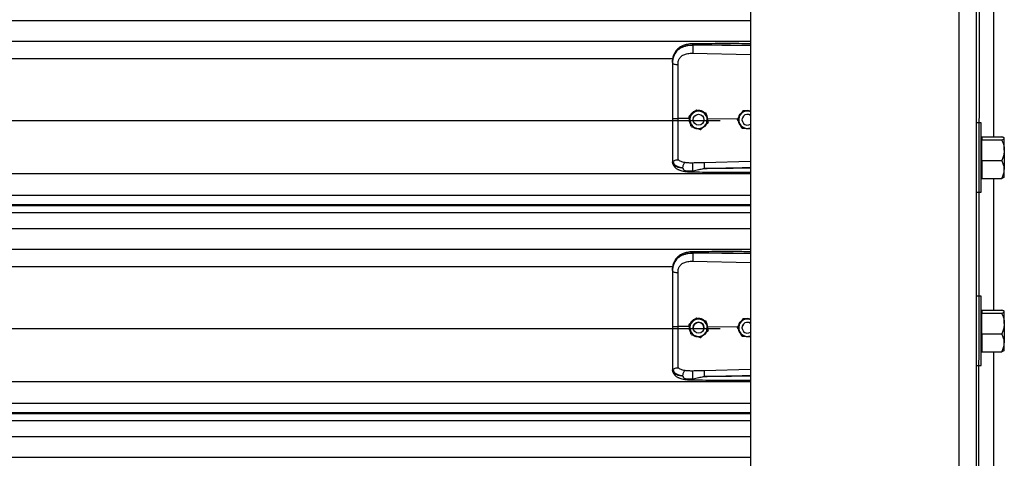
# Model space of a CAD drawing. Header units: inches. Extents: x 170 to 284, y 215 to 248.
# Tile 390 of 656: x 205.811 to 206.783, y 222.712 to 223.145. Entities that reach past the tile are written whole.
import ezdxf

# ---------------------------------------------------------------- set-up
doc = ezdxf.new("R2010")
doc.units = ezdxf.units.IN
doc.header["$LTSCALE"] = 0.25
doc.header["$MEASUREMENT"] = 0
doc.layers.add('RH FRONT OF HOOD', color=7, linetype='Continuous')

msp = doc.modelspace()

# ---------------------------------------------------------------- linework, layer by layer
at = {"layer": 'RH FRONT OF HOOD'}
for p, q in [((206.75521, 220.1328), (206.7598, 224.39343)), ((206.73809, 224.34448), (206.73809, 220.1328)), ((206.75521, 224.34876), (206.75521, 220.1328)), ((206.53264, 224.33325), (206.53264, 220.1328)), ((206.77233, 223.15973), (206.77233, 223.02961)), ((202.50032, 223.14457), (206.53264, 223.14457)), ((202.50032, 223.12419), (206.53264, 223.12419)), ((206.4758, 223.11998), (206.4758, 223.12039)), ((206.53264, 223.11944), (206.4758, 223.11998)), ((206.4757, 223.11219), (206.53264, 223.11098)), ((202.57687, 223.10711), (206.45609, 223.10711)), ((206.4556, 223.10305), (206.4556, 223.10256)), ((206.47917, 223.05612), (206.47917, 223.05612)), ((206.48859, 223.05312), (206.48859, 223.05312)), ((206.52512, 223.05532), (206.52512, 223.05533)), ((206.52616, 223.05526), (206.52512, 223.05533)), ((202.53049, 223.04572), (206.50248, 223.04572)), ((206.47197, 223.04753), (206.46106, 223.04763)), ((206.47186, 223.04946), (206.47186, 223.04946)), ((206.47216, 223.04812), (206.47197, 223.04753)), ((206.47197, 223.04753), (206.47197, 223.04753)), ((206.47593, 223.04646), (206.47593, 223.04646)), ((206.48663, 223.04646), (206.48663, 223.04646)), ((206.49041, 223.04735), (206.48986, 223.0473)), ((206.49031, 223.04523), (206.49041, 223.04735)), ((206.49041, 223.04735), (206.49041, 223.04735)), ((206.51964, 223.04707), (206.49041, 223.04735)), ((206.4907, 223.04346), (206.4907, 223.04346)), ((206.51963, 223.0471), (206.51963, 223.0471)), ((206.52414, 223.04646), (206.52414, 223.04646)), ((206.76028, 223.04331), (206.75521, 223.04331)), ((206.76028, 223.00907), (206.76028, 223.04331)), ((206.52894, 223.03792), (206.53264, 223.03768)), ((206.76083, 223.02833), (206.76028, 223.02833)), ((206.76083, 223.02961), (206.76083, 223.02816)), ((206.76083, 223.02961), (206.78048, 223.02961)), ((206.76083, 223.02816), (206.76083, 223.02672)), ((206.76083, 223.01645), (206.76083, 223.02672)), ((206.76083, 223.02672), (206.78048, 223.02672)), ((206.78305, 223.02833), (206.78286, 223.02855)), ((206.78305, 223.02816), (206.78305, 223.02833)), ((206.78305, 223.01645), (206.78305, 223.02816)), ((206.76083, 223.00617), (206.76083, 223.01645)), ((206.78305, 223.01645), (206.78305, 222.99735)), ((206.4556, 223.00551), (206.4556, 223.00498)), ((206.45594, 223.003), (206.4556, 223.00498)), ((206.53264, 223.00531), (206.48671, 223.00397)), ((206.76028, 222.97483), (206.76028, 223.00907)), ((206.76083, 223.00617), (206.76083, 222.99735)), ((206.76083, 223.00617), (206.78048, 223.00617)), ((202.50032, 222.99333), (206.53264, 222.99333)), ((206.76083, 222.99735), (206.76083, 222.98852)), ((206.78305, 222.98981), (206.78305, 222.99735)), ((206.76028, 222.98981), (206.76083, 222.98981)), ((206.76083, 222.98852), (206.78048, 222.98852)), ((206.77233, 222.98852), (206.77233, 222.85841)), ((206.78286, 222.98958), (206.78305, 222.98981)), ((206.75521, 222.97483), (206.76028, 222.97483)), ((202.50032, 222.97195), (206.53264, 222.97195)), ((206.53264, 222.96247), (202.50032, 222.96247)), ((202.50032, 222.96183), (206.53264, 222.96183)), ((202.50032, 222.95481), (206.53264, 222.95481)), ((202.50032, 222.93913), (206.53264, 222.93913)), ((202.50032, 222.91874), (206.53264, 222.91874)), ((206.4758, 222.91453), (206.4758, 222.91494)), ((206.4757, 222.90674), (206.53264, 222.90553)), ((206.53264, 222.91399), (206.4758, 222.91453)), ((202.57687, 222.90166), (206.45609, 222.90166)), ((206.4556, 222.8976), (206.4556, 222.89712)), ((206.76028, 222.8721), (206.75521, 222.8721)), ((206.76028, 222.83786), (206.76028, 222.8721)), ((206.76083, 222.85712), (206.76028, 222.85712)), ((206.76083, 222.85841), (206.76083, 222.85696)), ((206.76083, 222.85841), (206.78048, 222.85841)), ((206.76083, 222.85696), (206.76083, 222.85551)), ((206.78305, 222.85712), (206.78286, 222.85735)), ((206.78305, 222.85696), (206.78305, 222.85712)), ((206.78305, 222.84524), (206.78305, 222.85696)), ((206.47917, 222.85067), (206.47917, 222.85067)), ((206.48859, 222.84767), (206.48859, 222.84767)), ((206.52512, 222.84988), (206.52512, 222.84988)), ((206.52616, 222.84981), (206.52512, 222.84988)), ((206.76083, 222.84524), (206.76083, 222.85551)), ((206.76083, 222.85551), (206.78048, 222.85551)), ((202.53049, 222.84027), (206.50248, 222.84027)), ((206.47197, 222.84208), (206.46106, 222.84219)), ((206.47186, 222.84402), (206.47186, 222.84402)), ((206.47216, 222.84267), (206.47197, 222.84208)), ((206.47197, 222.84208), (206.47197, 222.84208)), ((206.47593, 222.84101), (206.47593, 222.84101)), ((206.48663, 222.84101), (206.48663, 222.84101)), ((206.49041, 222.8419), (206.48986, 222.84185)), ((206.49031, 222.83979), (206.49041, 222.8419)), ((206.49041, 222.8419), (206.49041, 222.8419)), ((206.51964, 222.84163), (206.49041, 222.8419)), ((206.4907, 222.83802), (206.4907, 222.83801)), ((206.51963, 222.84165), (206.51963, 222.84166)), ((206.52414, 222.84101), (206.52414, 222.84101)), ((206.76028, 222.80362), (206.76028, 222.83786)), ((206.76083, 222.83497), (206.76083, 222.84524)), ((206.78305, 222.84524), (206.78305, 222.82614)), ((206.52894, 222.83247), (206.53264, 222.83223)), ((206.76083, 222.83497), (206.76083, 222.82614)), ((206.76083, 222.83497), (206.78048, 222.83497)), ((206.76028, 222.8186), (206.76083, 222.8186)), ((206.76083, 222.82614), (206.76083, 222.81732)), ((206.78286, 222.81838), (206.78305, 222.8186)), ((206.78305, 222.8186), (206.78305, 222.82614)), ((206.76083, 222.81732), (206.78048, 222.81732)), ((206.77233, 222.81732), (206.77233, 222.68815)), ((206.4556, 222.80006), (206.4556, 222.79953)), ((206.45594, 222.79755), (206.4556, 222.79953)), ((206.53264, 222.79986), (206.48671, 222.79853)), ((206.75521, 222.80362), (206.76028, 222.80362)), ((202.50032, 222.78789), (206.53264, 222.78789)), ((202.50032, 222.76651), (206.53264, 222.76651)), ((206.53264, 222.75702), (202.50032, 222.75702)), ((202.50032, 222.75638), (206.53264, 222.75638)), ((202.50032, 222.74936), (206.53264, 222.74936)), ((202.50032, 222.73368), (206.53264, 222.73368)), ((202.50032, 222.71329), (206.53264, 222.71329))]:
    msp.add_line(p, q, dxfattribs=at)
at = {"layer": 'RH FRONT OF HOOD', "flags": 128}
for points in [[(206.4556, 223.10256), (206.4557, 223.10227), (206.45601, 223.10198), (206.45651, 223.10172), (206.45719, 223.10149), (206.45801, 223.10129), (206.45896, 223.10115), (206.45998, 223.10105), (206.46106, 223.10102)], [(206.4556, 222.89712), (206.4557, 222.89682), (206.45601, 222.89654), (206.45651, 222.89627), (206.45719, 222.89604), (206.45801, 222.89585), (206.45896, 222.8957), (206.45998, 222.89561), (206.46106, 222.89557)]]:
    msp.add_lwpolyline(points, dxfattribs=at)
at = {"layer": 'RH FRONT OF HOOD'}
for centre in [(206.48128, 223.04646), (206.48128, 222.84101)]:
    msp.add_circle(centre, 0.00535, dxfattribs=at)
for centre, radius, start, end in [((206.48128, 223.04646), 0.00856, 132.32794, 192.32794), ((206.48128, 223.04646), 0.00856, 72.32794, 132.32794), ((206.48128, 223.04646), 0.00856, 12.32794, 72.32794), ((206.52949, 223.04646), 0.00856, 146.29353, 206.29354), ((206.52949, 223.04646), 0.00856, 86.29354, 146.29353), ((206.52949, 223.04646), 0.00535, 53.9281, 306.0719), ((206.52949, 223.04646), 0.00856, 68.40768, 86.29354), ((206.48128, 223.04646), 0.00856, 192.32794, 252.32794), ((206.48128, 223.04646), 0.00856, 312.32794, 12.32794), ((206.52949, 223.04646), 0.00856, 206.29354, 266.29354), ((206.48128, 223.04646), 0.00856, 252.32794, 312.32794), ((206.52949, 223.04646), 0.00856, 266.29354, 291.59232), ((206.48128, 222.84101), 0.00856, 132.32794, 192.32794), ((206.48128, 222.84101), 0.00856, 72.32794, 132.32794), ((206.48128, 222.84101), 0.00856, 12.32794, 72.32794), ((206.52949, 222.84101), 0.00856, 86.29354, 146.29353), ((206.52949, 222.84101), 0.00856, 68.40768, 86.29354), ((206.48128, 222.84101), 0.00856, 192.32794, 252.32794), ((206.48128, 222.84101), 0.00535, 0, 180), ((206.48128, 222.84101), 0.00856, 312.32794, 12.32794), ((206.52949, 222.84101), 0.00856, 146.29353, 206.29354), ((206.52949, 222.84101), 0.00856, 206.29354, 266.29354), ((206.52949, 222.84101), 0.00535, 53.9281, 180), ((206.52949, 222.84101), 0.00535, 53.9281, 306.0719), ((206.48128, 222.84101), 0.00856, 252.32794, 312.32794), ((206.52949, 222.84101), 0.00856, 266.29354, 291.59232)]:
    msp.add_arc(centre, radius, start, end, dxfattribs=at)
for points, knots in [([(206.4556, 223.10305), (206.45566, 223.10441), (206.45578, 223.10697), (206.45675, 223.11046), (206.45804, 223.11287), (206.4594, 223.11457), (206.46049, 223.11562), (206.46155, 223.11645), (206.46254, 223.11711), (206.46377, 223.1178), (206.46536, 223.11853), (206.46803, 223.11944), (206.47156, 223.1202), (206.47447, 223.12033), (206.4758, 223.12039)], [0, 0, 0, 0, 0.130716, 0.246761, 0.357793, 0.417097, 0.479148, 0.517715, 0.55909, 0.603295, 0.663348, 0.735369, 0.879208, 1, 1, 1, 1]), ([(206.4758, 223.11998), (206.47458, 223.11994), (206.47215, 223.11988), (206.46881, 223.11925), (206.46585, 223.11831), (206.46331, 223.11709), (206.46108, 223.11555), (206.4592, 223.11371), (206.45772, 223.11158), (206.45655, 223.10901), (206.45576, 223.10596), (206.45565, 223.10369), (206.4556, 223.10256)], [0, 0, 0, 0, 0.11117, 0.222336, 0.316278, 0.410208, 0.502403, 0.594579, 0.684543, 0.774504, 0.887181, 1, 1, 1, 1]), ([(206.47582, 223.12148), (206.47482, 223.12144), (206.47292, 223.12137), (206.46962, 223.12084), (206.46639, 223.11994), (206.46364, 223.11864), (206.46166, 223.11732), (206.46001, 223.11587), (206.4587, 223.11428), (206.45762, 223.11253), (206.45677, 223.11062), (206.45602, 223.1081), (206.45581, 223.10617), (206.45569, 223.1051)], [0, 0, 0, 0, 0.097747, 0.185161, 0.330612, 0.436467, 0.508318, 0.585006, 0.671976, 0.730795, 0.803679, 0.891544, 1, 1, 1, 1]), ([(206.4758, 223.11998), (206.47577, 223.1194), (206.47573, 223.1182), (206.47569, 223.11598), (206.47568, 223.1138), (206.47569, 223.11271), (206.4757, 223.11219)], [0, 0, 0, 0, 0.240694, 0.5, 0.759306, 1, 1, 1, 1]), ([(206.47582, 223.12146), (206.47581, 223.12147), (206.47581, 223.12148), (206.4758, 223.12137), (206.4758, 223.12107), (206.4758, 223.12066), (206.4758, 223.12039)], [0, 0, 0, 0, 0.097876, 0.335386, 0.567961, 1, 1, 1, 1]), ([(206.4758, 223.12039), (206.4821, 223.12043), (206.49534, 223.12051), (206.51429, 223.12033), (206.52693, 223.12011), (206.53264, 223.12001)], [0, 0, 0, 0, 0.33267, 0.698436, 1, 1, 1, 1]), ([(206.53264, 223.12156), (206.52974, 223.12158), (206.51912, 223.12163), (206.50017, 223.12167), (206.48413, 223.12154), (206.47582, 223.12148)], [0, 0, 0, 0, 0.153046, 0.561044, 1, 1, 1, 1]), ([(206.46148, 223.10495), (206.46148, 223.10495), (206.46159, 223.10531), (206.46208, 223.10671), (206.46362, 223.10892), (206.46669, 223.11082), (206.4708, 223.11203), (206.47395, 223.11213), (206.4757, 223.11219)], [0, 0, 0, 0, 0.000004, 0.065095, 0.26167, 0.475311, 0.709366, 1, 1, 1, 1]), ([(206.4556, 223.10256), (206.4556, 223.09893), (206.4556, 223.09166), (206.4556, 223.08058), (206.4556, 223.0694), (206.4556, 223.05843), (206.4556, 223.05118), (206.4556, 223.0477)], [0, 0, 0, 0, 0.2027568, 0.4061036, 0.6088604, 0.8122072, 1, 1, 1, 1]), ([(206.46106, 223.10102), (206.46113, 223.10234), (206.4612, 223.10366), (206.46148, 223.10495), (206.46148, 223.10495)], [0, 0, 0, 0, 0.9999804, 1, 1, 1, 1]), ([(206.46106, 223.04763), (206.46106, 223.04763), (206.46106, 223.05102), (206.46106, 223.05807), (206.46106, 223.06874), (206.46106, 223.07962), (206.46106, 223.0904), (206.46106, 223.09748), (206.46106, 223.10102)], [0, 0, 0, 0, 0.000001, 0.187792, 0.390844, 0.593896, 0.796948, 1, 1, 1, 1]), ([(206.47186, 223.04946), (206.47237, 223.04993), (206.47339, 223.05086), (206.47464, 223.05199), (206.47535, 223.05264), (206.47552, 223.05279)], [0, 0, 0, 0, 0.42997, 0.87006, 1, 1, 1, 1]), ([(206.47186, 223.04946), (206.47237, 223.04992), (206.47339, 223.05086), (206.47464, 223.05199), (206.47535, 223.05264), (206.47552, 223.05279)], [0, 0, 0, 0, 0.42997, 0.87006, 1, 1, 1, 1]), ([(206.47789, 223.05496), (206.47776, 223.05492), (206.47661, 223.05467), (206.47485, 223.05321), (206.47323, 223.0516), (206.4729, 223.05049), (206.47287, 223.05038)], [0, 0, 0, 0, 0.059315, 0.505277, 0.94972, 1, 1, 1, 1]), ([(206.47552, 223.05279), (206.47646, 223.05365), (206.47771, 223.05479), (206.47888, 223.05585), (206.47917, 223.05612)], [0, 0, 0, 0, 0.749773, 1, 1, 1, 1]), ([(206.47552, 223.05279), (206.47646, 223.05365), (206.47771, 223.05479), (206.47888, 223.05585), (206.47917, 223.05612)], [0, 0, 0, 0, 0.749773, 1, 1, 1, 1]), ([(206.47917, 223.05612), (206.47957, 223.05599), (206.48107, 223.05551), (206.48269, 223.055), (206.48388, 223.05462)], [0, 0, 0, 0, 0.264307, 1, 1, 1, 1]), ([(206.47917, 223.05612), (206.47957, 223.05599), (206.48107, 223.05551), (206.48269, 223.055), (206.48388, 223.05462)], [0, 0, 0, 0, 0.264307, 1, 1, 1, 1]), ([(206.48654, 223.05377), (206.48619, 223.05406), (206.48502, 223.05501), (206.48297, 223.05558), (206.4814, 223.05558), (206.48086, 223.05558)], [0, 0, 0, 0, 0.225517, 0.735556, 1, 1, 1, 1]), ([(206.48388, 223.05462), (206.48407, 223.05456), (206.48552, 223.0541), (206.48712, 223.05359), (206.48845, 223.05317), (206.48859, 223.05312)], [0, 0, 0, 0, 0.1156469, 0.9045343, 1, 1, 1, 1]), ([(206.48388, 223.05462), (206.48407, 223.05456), (206.48552, 223.05409), (206.48712, 223.05359), (206.48845, 223.05316), (206.48859, 223.05312)], [0, 0, 0, 0, 0.115647, 0.904534, 1, 1, 1, 1]), ([(206.48859, 223.05312), (206.48874, 223.05245), (206.48903, 223.0511), (206.48939, 223.04945), (206.4896, 223.0485), (206.48964, 223.04829)], [0, 0, 0, 0, 0.42997, 0.87006, 1, 1, 1, 1]), ([(206.48859, 223.05312), (206.48874, 223.05245), (206.48903, 223.0511), (206.48939, 223.04945), (206.4896, 223.04851), (206.48964, 223.04829)], [0, 0, 0, 0, 0.42997, 0.87006, 1, 1, 1, 1]), ([(206.49041, 223.04735), (206.49041, 223.04735), (206.49031, 223.04833), (206.49005, 223.04972), (206.48925, 223.05081), (206.48903, 223.05111)], [0, 0, 0, 0, 0.00002, 0.727264, 1, 1, 1, 1]), ([(206.52237, 223.05121), (206.52167, 223.05015), (206.52072, 223.04874), (206.51985, 223.04743), (206.51963, 223.0471)], [0, 0, 0, 0, 0.749773, 1, 1, 1, 1]), ([(206.52237, 223.05121), (206.52167, 223.05016), (206.52072, 223.04874), (206.51985, 223.04743), (206.51963, 223.0471)], [0, 0, 0, 0, 0.749773, 1, 1, 1, 1]), ([(206.52377, 223.05331), (206.52345, 223.0531), (206.5223, 223.05231), (206.52121, 223.05071), (206.52091, 223.0493), (206.52082, 223.04889)], [0, 0, 0, 0, 0.212514, 0.767063, 1, 1, 1, 1]), ([(206.52512, 223.05533), (206.52474, 223.05476), (206.52397, 223.0536), (206.52303, 223.0522), (206.52249, 223.0514), (206.52237, 223.05121)], [0, 0, 0, 0, 0.42997, 0.87006, 1, 1, 1, 1]), ([(206.52512, 223.05532), (206.52474, 223.05475), (206.52397, 223.0536), (206.52303, 223.0522), (206.52249, 223.0514), (206.52237, 223.05121)], [0, 0, 0, 0, 0.4299704, 0.8700602, 1, 1, 1, 1]), ([(206.53005, 223.055), (206.52878, 223.05509), (206.52708, 223.0552), (206.52551, 223.0553), (206.52512, 223.05532)], [0, 0, 0, 0, 0.749773, 1, 1, 1, 1]), ([(206.53212, 223.05487), (206.53146, 223.05507), (206.53019, 223.05546), (206.52862, 223.05548), (206.52784, 223.05522), (206.52767, 223.05516)], [0, 0, 0, 0, 0.456542, 0.877502, 1, 1, 1, 1]), ([(206.53264, 223.05484), (206.532, 223.05488), (206.53114, 223.05493), (206.53027, 223.05499), (206.53005, 223.055)], [0, 0, 0, 0, 0.7486223, 1, 1, 1, 1]), ([(206.4556, 223.0477), (206.4556, 223.04467), (206.4556, 223.03849), (206.4556, 223.0297), (206.4556, 223.02154), (206.4556, 223.01496), (206.4556, 223.00957), (206.4556, 223.00687), (206.4556, 223.00551)], [0, 0, 0, 0, 0.187091, 0.380392, 0.555876, 0.736448, 0.867195, 1, 1, 1, 1]), ([(206.46106, 223.00694), (206.46106, 223.00721), (206.46106, 223.00878), (206.46106, 223.01221), (206.46106, 223.01781), (206.46106, 223.02425), (206.46106, 223.03148), (206.46106, 223.03935), (206.46106, 223.04488), (206.46106, 223.04763), (206.46106, 223.04763)], [0, 0, 0, 0, 0.031558, 0.189146, 0.346734, 0.504328, 0.661923, 0.83096, 0.999998, 1, 1, 1, 1]), ([(206.47292, 223.04463), (206.47265, 223.04588), (206.47229, 223.04753), (206.47195, 223.04908), (206.47186, 223.04946)], [0, 0, 0, 0, 0.749773, 1, 1, 1, 1]), ([(206.47197, 223.04753), (206.47194, 223.04707), (206.47183, 223.04564), (206.47225, 223.04348), (206.4732, 223.04212), (206.47359, 223.04157)], [0, 0, 0, 0, 0.215662, 0.681463, 1, 1, 1, 1]), ([(206.47397, 223.03981), (206.47383, 223.04047), (206.47353, 223.04183), (206.47317, 223.04348), (206.47297, 223.04442), (206.47292, 223.04463)], [0, 0, 0, 0, 0.42997, 0.87006, 1, 1, 1, 1]), ([(206.48569, 223.0389), (206.4862, 223.03916), (206.4876, 223.03988), (206.48884, 223.04112), (206.48922, 223.04209), (206.48924, 223.04213)], [0, 0, 0, 0, 0.353696, 0.9777456, 1, 1, 1, 1]), ([(206.4907, 223.04346), (206.49019, 223.043), (206.48917, 223.04207), (206.48792, 223.04093), (206.48721, 223.04028), (206.48705, 223.04013)], [0, 0, 0, 0, 0.4299704, 0.8700602, 1, 1, 1, 1]), ([(206.48964, 223.04829), (206.48992, 223.04705), (206.49028, 223.04539), (206.49062, 223.04385), (206.4907, 223.04346)], [0, 0, 0, 0, 0.749773, 1, 1, 1, 1]), ([(206.48964, 223.04829), (206.48992, 223.04705), (206.49028, 223.04539), (206.49062, 223.04385), (206.4907, 223.04346)], [0, 0, 0, 0, 0.749773, 1, 1, 1, 1]), ([(206.52182, 223.04267), (206.52173, 223.04284), (206.52105, 223.04422), (206.52031, 223.04572), (206.5197, 223.04697), (206.51963, 223.0471)], [0, 0, 0, 0, 0.115647, 0.904534, 1, 1, 1, 1]), ([(206.52057, 223.04521), (206.52061, 223.04474), (206.52076, 223.04335), (206.52161, 223.04175), (206.52254, 223.04094), (206.52277, 223.04074)], [0, 0, 0, 0, 0.27167, 0.821115, 1, 1, 1, 1]), ([(206.52401, 223.03824), (206.52382, 223.03861), (206.52312, 223.04003), (206.52237, 223.04155), (206.52182, 223.04267)], [0, 0, 0, 0, 0.264307, 1, 1, 1, 1]), ([(206.47397, 223.03981), (206.47437, 223.03968), (206.47588, 223.0392), (206.47749, 223.03868), (206.47868, 223.03831)], [0, 0, 0, 0, 0.264307, 1, 1, 1, 1]), ([(206.47613, 223.03912), (206.47621, 223.03905), (206.47709, 223.03832), (206.47866, 223.03784), (206.48009, 223.03775), (206.48049, 223.03773)], [0, 0, 0, 0, 0.06741, 0.74151, 1, 1, 1, 1]), ([(206.47868, 223.03831), (206.47887, 223.03825), (206.48033, 223.03778), (206.48193, 223.03727), (206.48325, 223.03685), (206.48339, 223.03681)], [0, 0, 0, 0, 0.1156469, 0.9045343, 1, 1, 1, 1]), ([(206.48705, 223.04013), (206.48611, 223.03928), (206.48485, 223.03813), (206.48368, 223.03707), (206.48339, 223.03681)], [0, 0, 0, 0, 0.749773, 1, 1, 1, 1]), ([(206.52401, 223.03824), (206.52469, 223.03819), (206.52607, 223.03811), (206.52776, 223.038), (206.52872, 223.03793), (206.52894, 223.03792)], [0, 0, 0, 0, 0.42997, 0.87006, 1, 1, 1, 1]), ([(206.78305, 223.02816), (206.78295, 223.02837), (206.78275, 223.02878), (206.7816, 223.02926), (206.78073, 223.02953), (206.78048, 223.02961)], [0, 0, 0, 0, 0.406291, 0.827266, 1, 1, 1, 1]), ([(206.78048, 223.02672), (206.78116, 223.02694), (206.78253, 223.0274), (206.78305, 223.0279), (206.78305, 223.02816), (206.78305, 223.02816)], [0, 0, 0, 0, 0.484341, 0.986328, 1, 1, 1, 1]), ([(206.78048, 223.02672), (206.78086, 223.02585), (206.78177, 223.02379), (206.78281, 223.02036), (206.78297, 223.01776), (206.78305, 223.01645)], [0, 0, 0, 0, 0.2654599, 0.6280765, 1, 1, 1, 1]), ([(206.78305, 223.01645), (206.78305, 223.01621), (206.78303, 223.01467), (206.78261, 223.0118), (206.78158, 223.00863), (206.78075, 223.00678), (206.78048, 223.00617)], [0, 0, 0, 0, 0.066532, 0.435283, 0.814551, 1, 1, 1, 1]), ([(206.4556, 223.00551), (206.4556, 223.00551), (206.4556, 223.0055), (206.45561, 223.00539), (206.45571, 223.00531), (206.45579, 223.00524)], [0, 0, 0, 0, 0.011935, 0.118982, 1, 1, 1, 1]), ([(206.45579, 223.00526), (206.45607, 223.00454), (206.45664, 223.00306), (206.45869, 223.00122), (206.46168, 222.99966), (206.4644, 222.99904), (206.4658, 222.99872)], [0, 0, 0, 0, 0.230526, 0.473488, 0.729738, 1, 1, 1, 1]), ([(206.4558, 223.00526), (206.45585, 223.00525), (206.45595, 223.00523), (206.45624, 223.00542), (206.45671, 223.00575), (206.45758, 223.00633), (206.45906, 223.00695), (206.4604, 223.00695), (206.46106, 223.00694)], [0, 0, 0, 0, 0.1136769, 0.2333502, 0.3620694, 0.5019164, 0.7557449, 1, 1, 1, 1]), ([(206.4658, 222.99872), (206.46526, 222.99878), (206.46395, 222.99891), (206.46255, 222.99914), (206.4616, 222.99933), (206.46036, 222.99961), (206.45868, 223.00018), (206.45686, 223.0013), (206.45625, 223.00242), (206.45594, 223.003)], [0, 0, 0, 0, 0.109188, 0.260819, 0.307798, 0.335524, 0.562789, 0.774954, 1, 1, 1, 1]), ([(206.45596, 223.00295), (206.45615, 223.00236), (206.4565, 223.00126), (206.45751, 222.99984), (206.45864, 222.99877), (206.45979, 222.99797), (206.46084, 222.99741), (206.46178, 222.997), (206.46303, 222.99654), (206.46497, 222.99597), (206.46785, 222.99541), (206.47158, 222.99499), (206.47437, 222.99492), (206.47585, 222.99489)], [0, 0, 0, 0, 0.098431, 0.184822, 0.257308, 0.315887, 0.372274, 0.41214, 0.461592, 0.557588, 0.682876, 0.830318, 1, 1, 1, 1]), ([(206.46789, 223.00412), (206.46652, 223.00441), (206.46444, 223.00484), (206.46226, 223.00588), (206.46146, 223.00659), (206.46106, 223.00694)], [0, 0, 0, 0, 0.490199, 0.743885, 1, 1, 1, 1]), ([(206.4658, 222.99872), (206.46583, 222.99925), (206.46588, 223.00035), (206.46636, 223.00201), (206.46706, 223.0034), (206.46762, 223.00389), (206.46789, 223.00412)], [0, 0, 0, 0, 0.240768, 0.5, 0.759232, 1, 1, 1, 1]), ([(206.47572, 223.00371), (206.47437, 223.0037), (206.47167, 223.00369), (206.46916, 223.00397), (206.46791, 223.00412)], [0, 0, 0, 0, 0.500392, 1, 1, 1, 1]), ([(206.47581, 222.99614), (206.47579, 222.99638), (206.47576, 222.99689), (206.47571, 222.9979), (206.47568, 222.99909), (206.47565, 223.00036), (206.47565, 223.00156), (206.47566, 223.00256), (206.47569, 223.0033), (206.47571, 223.00358), (206.47572, 223.00371)], [0, 0, 0, 0, 0.109851, 0.231726, 0.363178, 0.5, 0.636822, 0.768274, 0.890149, 1, 1, 1, 1]), ([(206.48671, 223.00397), (206.48488, 223.00393), (206.48121, 223.00383), (206.47755, 223.00375), (206.47572, 223.00371)], [0, 0, 0, 0, 0.49998, 1, 1, 1, 1]), ([(206.48671, 223.00397), (206.4867, 223.00373), (206.48669, 223.00337), (206.48669, 223.00251), (206.4867, 223.00173), (206.48671, 223.00087), (206.48674, 222.99971), (206.48677, 222.99887), (206.48678, 222.99832)], [0, 0, 0, 0, 0.239451, 0.368343, 0.49997, 0.631601, 0.760506, 1, 1, 1, 1]), ([(206.78305, 222.99735), (206.78295, 222.99858), (206.78275, 223.0011), (206.7816, 223.00402), (206.78073, 223.00569), (206.78048, 223.00617)], [0, 0, 0, 0, 0.406291, 0.827266, 1, 1, 1, 1]), ([(206.4658, 222.99872), (206.46588, 222.99835), (206.46598, 222.99783), (206.46635, 222.99723), (206.46677, 222.9968), (206.46758, 222.99635), (206.46905, 222.99599), (206.47182, 222.99575), (206.47421, 222.99599), (206.47581, 222.99614)], [0, 0, 0, 0, 0.100127, 0.139586, 0.189714, 0.258234, 0.369736, 0.580348, 1, 1, 1, 1]), ([(206.47581, 222.99614), (206.47759, 222.99649), (206.47937, 222.99684), (206.48119, 222.9972), (206.48126, 222.99722), (206.4815, 222.99727), (206.48237, 222.99744), (206.48401, 222.99776), (206.48554, 222.99812), (206.48644, 222.99828), (206.48652, 222.99829)], [0, 0, 0, 0, 0.502275, 0.504579, 0.508657, 0.522131, 0.570331, 0.751426, 0.97869, 1, 1, 1, 1]), ([(206.47585, 222.99491), (206.47585, 222.9949), (206.47585, 222.99484), (206.47584, 222.99503), (206.47582, 222.99535), (206.47581, 222.99579), (206.47581, 222.99608), (206.47581, 222.99614)], [0, 0, 0, 0, 0.034367, 0.324567, 0.621015, 0.917463, 1, 1, 1, 1]), ([(206.47585, 222.99489), (206.48005, 222.99487), (206.48902, 222.99482), (206.50337, 222.99478), (206.5181, 222.99475), (206.52806, 222.99475), (206.53264, 222.99475)], [0, 0, 0, 0, 0.2216322, 0.4741489, 0.7576484, 1, 1, 1, 1]), ([(206.48678, 222.99832), (206.49068, 222.99842), (206.49895, 222.99863), (206.51207, 222.99891), (206.52301, 222.99912), (206.53003, 222.99925), (206.5322, 222.99929), (206.53264, 222.99929)], [0, 0, 0, 0, 0.25516, 0.541071, 0.857735, 0.971288, 1, 1, 1, 1]), ([(206.53264, 222.99865), (206.53005, 222.99862), (206.52498, 222.99856), (206.51742, 222.99847), (206.50976, 222.99841), (206.50201, 222.99835), (206.49428, 222.99832), (206.48925, 222.99832), (206.48678, 222.99832)], [0, 0, 0, 0, 0.169941, 0.331425, 0.494842, 0.670531, 0.838916, 1, 1, 1, 1]), ([(206.78048, 222.98852), (206.78116, 222.9899), (206.78253, 222.99269), (206.78305, 222.99574), (206.78305, 222.99731), (206.78305, 222.99735)], [0, 0, 0, 0, 0.484341, 0.986328, 1, 1, 1, 1]), ([(206.78279, 222.98964), (206.78274, 222.98955), (206.78256, 222.98925), (206.78159, 222.98888), (206.78073, 222.9886), (206.78048, 222.98852)], [0, 0, 0, 0, 0.237471, 0.77815, 1, 1, 1, 1]), ([(206.4556, 222.8976), (206.45566, 222.89896), (206.45578, 222.90152), (206.45675, 222.90501), (206.45804, 222.90742), (206.4594, 222.90913), (206.46049, 222.91017), (206.46155, 222.911), (206.46254, 222.91166), (206.46377, 222.91235), (206.46536, 222.91308), (206.46803, 222.91399), (206.47156, 222.91475), (206.47447, 222.91488), (206.4758, 222.91494)], [0, 0, 0, 0, 0.1307157, 0.246761, 0.3577928, 0.4170972, 0.4791482, 0.5177152, 0.5590897, 0.6032945, 0.6633485, 0.7353692, 0.8792083, 1, 1, 1, 1]), ([(206.47582, 222.91603), (206.47482, 222.91599), (206.47292, 222.91592), (206.46962, 222.91539), (206.46639, 222.9145), (206.46364, 222.91319), (206.46166, 222.91187), (206.46001, 222.91043), (206.4587, 222.90884), (206.45762, 222.90708), (206.45677, 222.90517), (206.45602, 222.90266), (206.45581, 222.90072), (206.45569, 222.89965)], [0, 0, 0, 0, 0.097747, 0.185161, 0.330612, 0.436467, 0.508318, 0.585006, 0.671976, 0.730795, 0.803679, 0.891544, 1, 1, 1, 1]), ([(206.47582, 222.91602), (206.47581, 222.91602), (206.47581, 222.91603), (206.4758, 222.91592), (206.4758, 222.91563), (206.4758, 222.91521), (206.4758, 222.91494)], [0, 0, 0, 0, 0.097876, 0.335386, 0.567961, 1, 1, 1, 1]), ([(206.4758, 222.91494), (206.4821, 222.91498), (206.49534, 222.91506), (206.51429, 222.91488), (206.52693, 222.91466), (206.53264, 222.91456)], [0, 0, 0, 0, 0.33267, 0.698436, 1, 1, 1, 1]), ([(206.53264, 222.91611), (206.52974, 222.91613), (206.51912, 222.91618), (206.50017, 222.91622), (206.48413, 222.9161), (206.47582, 222.91603)], [0, 0, 0, 0, 0.153046, 0.561044, 1, 1, 1, 1]), ([(206.4758, 222.91453), (206.47458, 222.91449), (206.47215, 222.91443), (206.46881, 222.91381), (206.46585, 222.91286), (206.46331, 222.91165), (206.46108, 222.9101), (206.4592, 222.90826), (206.45772, 222.90613), (206.45655, 222.90356), (206.45576, 222.90051), (206.45565, 222.89825), (206.4556, 222.89712)], [0, 0, 0, 0, 0.11117, 0.222336, 0.316278, 0.410208, 0.502403, 0.594579, 0.684543, 0.774504, 0.887181, 1, 1, 1, 1]), ([(206.46148, 222.8995), (206.46148, 222.8995), (206.46159, 222.89986), (206.46208, 222.90127), (206.46362, 222.90347), (206.46669, 222.90537), (206.4708, 222.90658), (206.47395, 222.90668), (206.4757, 222.90674)], [0, 0, 0, 0, 0.000004, 0.065095, 0.26167, 0.475311, 0.709366, 1, 1, 1, 1]), ([(206.4758, 222.91453), (206.47577, 222.91395), (206.47573, 222.91276), (206.47569, 222.91053), (206.47568, 222.90835), (206.47569, 222.90726), (206.4757, 222.90674)], [0, 0, 0, 0, 0.240694, 0.5, 0.759306, 1, 1, 1, 1]), ([(206.4556, 222.89712), (206.4556, 222.89349), (206.4556, 222.88622), (206.4556, 222.87513), (206.4556, 222.86395), (206.4556, 222.85298), (206.4556, 222.84574), (206.4556, 222.84226)], [0, 0, 0, 0, 0.202757, 0.406104, 0.60886, 0.812207, 1, 1, 1, 1]), ([(206.46106, 222.89557), (206.46113, 222.89689), (206.4612, 222.89822), (206.46148, 222.8995), (206.46148, 222.8995)], [0, 0, 0, 0, 0.9999804, 1, 1, 1, 1]), ([(206.46106, 222.84219), (206.46106, 222.84219), (206.46106, 222.84557), (206.46106, 222.85262), (206.46106, 222.86329), (206.46106, 222.87417), (206.46106, 222.88496), (206.46106, 222.89203), (206.46106, 222.89557)], [0, 0, 0, 0, 0.000001, 0.187792, 0.390844, 0.593896, 0.796948, 1, 1, 1, 1]), ([(206.78305, 222.85696), (206.78295, 222.85716), (206.78275, 222.85757), (206.7816, 222.85805), (206.78073, 222.85833), (206.78048, 222.85841)], [0, 0, 0, 0, 0.406291, 0.827266, 1, 1, 1, 1]), ([(206.78048, 222.85551), (206.78116, 222.85574), (206.78253, 222.85619), (206.78305, 222.8567), (206.78305, 222.85695), (206.78305, 222.85696)], [0, 0, 0, 0, 0.484341, 0.986328, 1, 1, 1, 1]), ([(206.47186, 222.84402), (206.47237, 222.84448), (206.47339, 222.84541), (206.47464, 222.84655), (206.47535, 222.8472), (206.47552, 222.84734)], [0, 0, 0, 0, 0.42997, 0.87006, 1, 1, 1, 1]), ([(206.47186, 222.84402), (206.47237, 222.84448), (206.47339, 222.84541), (206.47464, 222.84654), (206.47535, 222.84719), (206.47552, 222.84734)], [0, 0, 0, 0, 0.42997, 0.87006, 1, 1, 1, 1]), ([(206.47789, 222.84951), (206.47776, 222.84948), (206.47661, 222.84922), (206.47485, 222.84776), (206.47323, 222.84615), (206.4729, 222.84504), (206.47287, 222.84493)], [0, 0, 0, 0, 0.059315, 0.505277, 0.94972, 1, 1, 1, 1]), ([(206.47552, 222.84734), (206.47646, 222.8482), (206.47771, 222.84934), (206.47888, 222.85041), (206.47917, 222.85067)], [0, 0, 0, 0, 0.749773, 1, 1, 1, 1]), ([(206.47552, 222.84734), (206.47646, 222.8482), (206.47771, 222.84934), (206.47888, 222.85041), (206.47917, 222.85067)], [0, 0, 0, 0, 0.749773, 1, 1, 1, 1]), ([(206.47917, 222.85067), (206.47957, 222.85054), (206.48107, 222.85006), (206.48269, 222.84955), (206.48388, 222.84917)], [0, 0, 0, 0, 0.264307, 1, 1, 1, 1]), ([(206.47917, 222.85067), (206.47957, 222.85055), (206.48107, 222.85007), (206.48269, 222.84955), (206.48388, 222.84917)], [0, 0, 0, 0, 0.264307, 1, 1, 1, 1]), ([(206.48654, 222.84832), (206.48619, 222.84861), (206.48502, 222.84956), (206.48297, 222.85013), (206.4814, 222.85013), (206.48086, 222.85013)], [0, 0, 0, 0, 0.225517, 0.735556, 1, 1, 1, 1]), ([(206.48388, 222.84917), (206.48407, 222.84911), (206.48552, 222.84865), (206.48712, 222.84814), (206.48845, 222.84772), (206.48859, 222.84767)], [0, 0, 0, 0, 0.1156469, 0.9045343, 1, 1, 1, 1]), ([(206.48388, 222.84917), (206.48407, 222.84911), (206.48552, 222.84865), (206.48712, 222.84814), (206.48845, 222.84772), (206.48859, 222.84767)], [0, 0, 0, 0, 0.115647, 0.904534, 1, 1, 1, 1]), ([(206.48859, 222.84767), (206.48874, 222.847), (206.48903, 222.84565), (206.48939, 222.844), (206.4896, 222.84306), (206.48964, 222.84284)], [0, 0, 0, 0, 0.42997, 0.87006, 1, 1, 1, 1]), ([(206.48859, 222.84767), (206.48874, 222.847), (206.48903, 222.84565), (206.48939, 222.844), (206.4896, 222.84306), (206.48964, 222.84284)], [0, 0, 0, 0, 0.42997, 0.87006, 1, 1, 1, 1]), ([(206.52377, 222.84787), (206.52345, 222.84765), (206.5223, 222.84686), (206.52121, 222.84526), (206.52091, 222.84386), (206.52082, 222.84344)], [0, 0, 0, 0, 0.212514, 0.767063, 1, 1, 1, 1]), ([(206.52512, 222.84988), (206.52474, 222.84931), (206.52397, 222.84815), (206.52303, 222.84675), (206.52249, 222.84595), (206.52237, 222.84576)], [0, 0, 0, 0, 0.4299704, 0.8700602, 1, 1, 1, 1]), ([(206.52512, 222.84988), (206.52474, 222.84931), (206.52397, 222.84816), (206.52303, 222.84675), (206.52249, 222.84595), (206.52237, 222.84577)], [0, 0, 0, 0, 0.42997, 0.87006, 1, 1, 1, 1]), ([(206.53005, 222.84956), (206.52878, 222.84964), (206.52708, 222.84975), (206.52551, 222.84985), (206.52512, 222.84988)], [0, 0, 0, 0, 0.749773, 1, 1, 1, 1]), ([(206.53212, 222.84942), (206.53146, 222.84962), (206.53019, 222.85001), (206.52862, 222.85003), (206.52784, 222.84977), (206.52767, 222.84971)], [0, 0, 0, 0, 0.456542, 0.877502, 1, 1, 1, 1]), ([(206.53264, 222.84939), (206.532, 222.84943), (206.53114, 222.84949), (206.53027, 222.84954), (206.53005, 222.84956)], [0, 0, 0, 0, 0.7486223, 1, 1, 1, 1]), ([(206.78048, 222.85551), (206.78086, 222.85464), (206.78177, 222.85258), (206.78281, 222.84916), (206.78297, 222.84656), (206.78305, 222.84524)], [0, 0, 0, 0, 0.26546, 0.628076, 1, 1, 1, 1]), ([(206.4556, 222.84226), (206.4556, 222.83922), (206.4556, 222.83304), (206.4556, 222.82426), (206.4556, 222.81609), (206.4556, 222.80951), (206.4556, 222.80412), (206.4556, 222.80142), (206.4556, 222.80006)], [0, 0, 0, 0, 0.187091, 0.380392, 0.555876, 0.736448, 0.867195, 1, 1, 1, 1]), ([(206.46106, 222.8015), (206.46106, 222.80176), (206.46106, 222.80333), (206.46106, 222.80676), (206.46106, 222.81237), (206.46106, 222.81881), (206.46106, 222.82603), (206.46106, 222.83391), (206.46106, 222.83943), (206.46106, 222.84219), (206.46106, 222.84219)], [0, 0, 0, 0, 0.031558, 0.189146, 0.346734, 0.504328, 0.661923, 0.83096, 0.999998, 1, 1, 1, 1]), ([(206.47292, 222.83919), (206.47265, 222.84043), (206.47229, 222.84209), (206.47195, 222.84363), (206.47186, 222.84402)], [0, 0, 0, 0, 0.749773, 1, 1, 1, 1]), ([(206.47197, 222.84208), (206.47194, 222.84163), (206.47183, 222.84019), (206.47225, 222.83803), (206.4732, 222.83667), (206.47359, 222.83612)], [0, 0, 0, 0, 0.215662, 0.681463, 1, 1, 1, 1]), ([(206.47397, 222.83436), (206.47383, 222.83503), (206.47353, 222.83638), (206.47317, 222.83803), (206.47297, 222.83897), (206.47292, 222.83919)], [0, 0, 0, 0, 0.42997, 0.87006, 1, 1, 1, 1]), ([(206.4907, 222.83801), (206.49019, 222.83755), (206.48917, 222.83662), (206.48792, 222.83548), (206.48721, 222.83483), (206.48705, 222.83469)], [0, 0, 0, 0, 0.4299704, 0.8700602, 1, 1, 1, 1]), ([(206.49041, 222.8419), (206.49041, 222.8419), (206.49031, 222.84288), (206.49005, 222.84427), (206.48925, 222.84536), (206.48903, 222.84566)], [0, 0, 0, 0, 0.00002, 0.727264, 1, 1, 1, 1]), ([(206.48964, 222.84284), (206.48992, 222.8416), (206.49028, 222.83994), (206.49062, 222.8384), (206.4907, 222.83802)], [0, 0, 0, 0, 0.749773, 1, 1, 1, 1]), ([(206.48964, 222.84284), (206.48992, 222.8416), (206.49028, 222.83994), (206.49062, 222.8384), (206.4907, 222.83801)], [0, 0, 0, 0, 0.749773, 1, 1, 1, 1]), ([(206.52237, 222.84577), (206.52167, 222.84471), (206.52072, 222.8433), (206.51985, 222.84198), (206.51963, 222.84166)], [0, 0, 0, 0, 0.749773, 1, 1, 1, 1]), ([(206.52237, 222.84576), (206.52167, 222.84471), (206.52072, 222.84329), (206.51985, 222.84198), (206.51963, 222.84165)], [0, 0, 0, 0, 0.749773, 1, 1, 1, 1]), ([(206.52182, 222.83722), (206.52173, 222.8374), (206.52105, 222.83877), (206.52031, 222.84027), (206.5197, 222.84152), (206.51963, 222.84165)], [0, 0, 0, 0, 0.115647, 0.904534, 1, 1, 1, 1]), ([(206.52057, 222.83976), (206.52061, 222.8393), (206.52076, 222.8379), (206.52161, 222.8363), (206.52254, 222.8355), (206.52277, 222.8353)], [0, 0, 0, 0, 0.27167, 0.821115, 1, 1, 1, 1]), ([(206.52401, 222.83279), (206.52382, 222.83317), (206.52312, 222.83458), (206.52237, 222.8361), (206.52182, 222.83722)], [0, 0, 0, 0, 0.264307, 1, 1, 1, 1]), ([(206.78305, 222.84524), (206.78305, 222.845), (206.78303, 222.84346), (206.78261, 222.84059), (206.78158, 222.83742), (206.78075, 222.83557), (206.78048, 222.83497)], [0, 0, 0, 0, 0.066532, 0.435283, 0.814551, 1, 1, 1, 1]), ([(206.47397, 222.83436), (206.47437, 222.83423), (206.47588, 222.83375), (206.47749, 222.83324), (206.47868, 222.83286)], [0, 0, 0, 0, 0.264307, 1, 1, 1, 1]), ([(206.47613, 222.83367), (206.47621, 222.8336), (206.47709, 222.83287), (206.47866, 222.83239), (206.48009, 222.83231), (206.48049, 222.83228)], [0, 0, 0, 0, 0.06741, 0.74151, 1, 1, 1, 1]), ([(206.47868, 222.83286), (206.47887, 222.8328), (206.48033, 222.83233), (206.48193, 222.83183), (206.48325, 222.8314), (206.48339, 222.83136)], [0, 0, 0, 0, 0.1156469, 0.9045343, 1, 1, 1, 1]), ([(206.48705, 222.83469), (206.48611, 222.83383), (206.48485, 222.83269), (206.48368, 222.83162), (206.48339, 222.83136)], [0, 0, 0, 0, 0.749773, 1, 1, 1, 1]), ([(206.48569, 222.83345), (206.4862, 222.83371), (206.4876, 222.83444), (206.48884, 222.83567), (206.48922, 222.83665), (206.48924, 222.83668)], [0, 0, 0, 0, 0.353696, 0.9777456, 1, 1, 1, 1]), ([(206.52401, 222.83279), (206.52469, 222.83275), (206.52607, 222.83266), (206.52776, 222.83255), (206.52872, 222.83249), (206.52894, 222.83247)], [0, 0, 0, 0, 0.42997, 0.87006, 1, 1, 1, 1]), ([(206.78305, 222.82614), (206.78295, 222.82738), (206.78275, 222.82989), (206.7816, 222.83282), (206.78073, 222.83448), (206.78048, 222.83497)], [0, 0, 0, 0, 0.406291, 0.827266, 1, 1, 1, 1]), ([(206.78048, 222.81732), (206.78116, 222.81869), (206.78253, 222.82148), (206.78305, 222.82454), (206.78305, 222.8261), (206.78305, 222.82614)], [0, 0, 0, 0, 0.484341, 0.986328, 1, 1, 1, 1]), ([(206.78279, 222.81844), (206.78274, 222.81834), (206.78256, 222.81804), (206.78159, 222.81767), (206.78073, 222.8174), (206.78048, 222.81732)], [0, 0, 0, 0, 0.237471, 0.77815, 1, 1, 1, 1]), ([(206.4556, 222.80006), (206.4556, 222.80006), (206.4556, 222.80005), (206.45561, 222.79995), (206.45571, 222.79987), (206.45579, 222.7998)], [0, 0, 0, 0, 0.011935, 0.118982, 1, 1, 1, 1]), ([(206.45579, 222.79981), (206.45607, 222.79909), (206.45664, 222.79761), (206.45869, 222.79577), (206.46168, 222.79422), (206.4644, 222.79359), (206.4658, 222.79327)], [0, 0, 0, 0, 0.230526, 0.473488, 0.729738, 1, 1, 1, 1]), ([(206.4558, 222.79981), (206.45585, 222.7998), (206.45595, 222.79979), (206.45624, 222.79997), (206.45671, 222.8003), (206.45758, 222.80088), (206.45906, 222.8015), (206.4604, 222.8015), (206.46106, 222.8015)], [0, 0, 0, 0, 0.1136769, 0.2333502, 0.3620694, 0.5019164, 0.7557449, 1, 1, 1, 1]), ([(206.46789, 222.79867), (206.46652, 222.79896), (206.46444, 222.7994), (206.46226, 222.80044), (206.46146, 222.80114), (206.46106, 222.8015)], [0, 0, 0, 0, 0.490199, 0.743885, 1, 1, 1, 1]), ([(206.4658, 222.79327), (206.46583, 222.7938), (206.46588, 222.7949), (206.46636, 222.79657), (206.46706, 222.79795), (206.46762, 222.79844), (206.46789, 222.79867)], [0, 0, 0, 0, 0.240768, 0.5, 0.759232, 1, 1, 1, 1]), ([(206.47572, 222.79826), (206.47437, 222.79826), (206.47167, 222.79824), (206.46916, 222.79853), (206.46791, 222.79867)], [0, 0, 0, 0, 0.500392, 1, 1, 1, 1]), ([(206.48671, 222.79853), (206.48488, 222.79848), (206.48121, 222.79838), (206.47755, 222.7983), (206.47572, 222.79826)], [0, 0, 0, 0, 0.49998, 1, 1, 1, 1]), ([(206.48671, 222.79853), (206.4867, 222.79829), (206.48669, 222.79792), (206.48669, 222.79706), (206.4867, 222.79628), (206.48671, 222.79542), (206.48674, 222.79426), (206.48677, 222.79342), (206.48678, 222.79287)], [0, 0, 0, 0, 0.239451, 0.368343, 0.49997, 0.631601, 0.760506, 1, 1, 1, 1]), ([(206.4658, 222.79327), (206.46526, 222.79333), (206.46395, 222.79347), (206.46255, 222.79369), (206.4616, 222.79389), (206.46036, 222.79417), (206.45868, 222.79473), (206.45686, 222.79586), (206.45625, 222.79697), (206.45594, 222.79755)], [0, 0, 0, 0, 0.109188, 0.260819, 0.307798, 0.335524, 0.562789, 0.774954, 1, 1, 1, 1]), ([(206.45596, 222.7975), (206.45615, 222.79692), (206.4565, 222.79581), (206.45751, 222.7944), (206.45864, 222.79332), (206.45979, 222.79252), (206.46084, 222.79197), (206.46178, 222.79155), (206.46303, 222.79109), (206.46497, 222.79053), (206.46785, 222.78997), (206.47158, 222.78954), (206.47437, 222.78948), (206.47585, 222.78944)], [0, 0, 0, 0, 0.098431, 0.184822, 0.257308, 0.315887, 0.372274, 0.41214, 0.461592, 0.557588, 0.682876, 0.830318, 1, 1, 1, 1]), ([(206.4658, 222.79327), (206.46588, 222.7929), (206.46598, 222.79238), (206.46635, 222.79178), (206.46677, 222.79135), (206.46758, 222.79091), (206.46905, 222.79055), (206.47182, 222.79031), (206.47421, 222.79054), (206.47581, 222.79069)], [0, 0, 0, 0, 0.100127, 0.139586, 0.189714, 0.258234, 0.369736, 0.580348, 1, 1, 1, 1]), ([(206.47581, 222.79069), (206.47579, 222.79093), (206.47576, 222.79144), (206.47571, 222.79245), (206.47568, 222.79364), (206.47565, 222.79491), (206.47565, 222.79611), (206.47566, 222.79711), (206.47569, 222.79785), (206.47571, 222.79813), (206.47572, 222.79826)], [0, 0, 0, 0, 0.109851, 0.231726, 0.363178, 0.5, 0.636822, 0.768274, 0.890149, 1, 1, 1, 1]), ([(206.47581, 222.79069), (206.47759, 222.79104), (206.47937, 222.79139), (206.48119, 222.79176), (206.48126, 222.79177), (206.4815, 222.79182), (206.48237, 222.79199), (206.48401, 222.79231), (206.48554, 222.79267), (206.48644, 222.79283), (206.48652, 222.79285)], [0, 0, 0, 0, 0.502275, 0.504579, 0.508657, 0.522131, 0.570331, 0.751426, 0.97869, 1, 1, 1, 1]), ([(206.47585, 222.78946), (206.47585, 222.78946), (206.47585, 222.78939), (206.47584, 222.78958), (206.47582, 222.78991), (206.47581, 222.79034), (206.47581, 222.79063), (206.47581, 222.79069)], [0, 0, 0, 0, 0.034367, 0.324567, 0.621015, 0.917463, 1, 1, 1, 1]), ([(206.47585, 222.78944), (206.48005, 222.78942), (206.48902, 222.78937), (206.50337, 222.78933), (206.5181, 222.78931), (206.52806, 222.7893), (206.53264, 222.7893)], [0, 0, 0, 0, 0.221632, 0.474149, 0.757648, 1, 1, 1, 1]), ([(206.48678, 222.79287), (206.49068, 222.79297), (206.49895, 222.79318), (206.51207, 222.79346), (206.52301, 222.79367), (206.53003, 222.7938), (206.5322, 222.79384), (206.53264, 222.79385)], [0, 0, 0, 0, 0.25516, 0.541071, 0.857735, 0.971288, 1, 1, 1, 1]), ([(206.53264, 222.7932), (206.53005, 222.79317), (206.52498, 222.79311), (206.51742, 222.79303), (206.50976, 222.79296), (206.50201, 222.79291), (206.49428, 222.79287), (206.48925, 222.79287), (206.48678, 222.79287)], [0, 0, 0, 0, 0.169941, 0.331425, 0.494842, 0.670531, 0.838916, 1, 1, 1, 1])]:
    msp.add_open_spline(points, degree=3, knots=knots, dxfattribs=at)
for points in [[(206.4556, 223.0477), (206.45568, 223.04769), (206.45584, 223.04768), (206.4571, 223.04765), (206.45889, 223.04764), (206.46034, 223.04763), (206.46106, 223.04763)], [(206.4556, 222.84226), (206.45568, 222.84225), (206.45584, 222.84223), (206.4571, 222.84221), (206.45889, 222.84219), (206.46034, 222.84219), (206.46106, 222.84219)]]:
    msp.add_open_spline(points, degree=3, dxfattribs=at)

doc.saveas('drawing.dxf')
